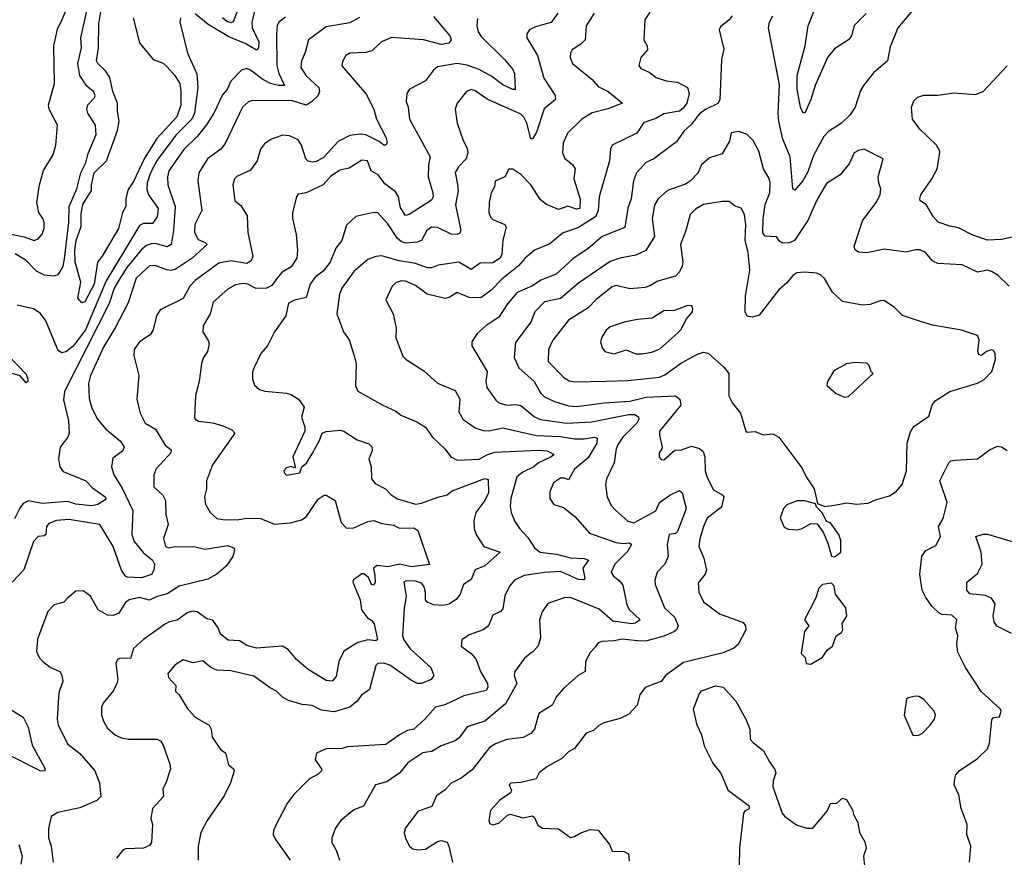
# Model space of a CAD drawing. Extents: x 1954683 to 2060285, y 904798 to 1016299.
# Tile 280 of 472: x 1994782 to 1999740, y 963110 to 967326. Entities that reach past the tile are written whole.
import ezdxf

# ---------------------------------------------------------------- set-up
doc = ezdxf.new("R2010")
doc.units = 0

msp = doc.modelspace()

# ---------------------------------------------------------------- linework, layer by layer
at = {"layer": '0CON10XD'}
for points in [[(1994758.5, 966148.5), (1994809, 966119), (1994865, 966062.5), (1994905, 966041.6), (1994955, 966036.2), (1994975, 966043.5), (1994985, 966054.4), (1995000.8, 966085), (1995008, 966122), (1995029.6, 966305), (1995031.3, 966385), (1995070, 966475), (1995089.2, 966555), (1995115.6, 966605), (1995127.6, 966652.4), (1995167.4, 966747.4), (1995164.6, 966795), (1995125, 966855.8), (1995119.6, 966875), (1995125, 966898), (1995158.2, 966931.8), (1995162.2, 966945), (1995155, 966962.5), (1995120.8, 966990.8), (1995084.7, 967045), (1995074.8, 967104.8), (1995092.9, 967185), (1995090.3, 967235), (1995132.2, 967425)], [(1994736.7, 966246.7), (1994805, 966233.1), (1994855, 966214.4), (1994875, 966222.5), (1994895, 966246.2), (1994904.5, 966275), (1994905.4, 966305.4), (1994899.4, 966325), (1994878.6, 966355), (1994869.2, 966405), (1994881.9, 966495), (1994902.6, 966567.4), (1994951.1, 966645), (1994964.5, 966695), (1994971.8, 966795), (1994930, 966875), (1994927.5, 966895), (1994957.3, 967005), (1994953.9, 967195), (1994973.8, 967285), (1994988.5, 967311.5), (1995015, 967371.2)], [(1995354.2, 967335), (1995385, 967210), (1995454.4, 967125), (1995505, 967106.8), (1995525, 967089.3), (1995563.3, 967045), (1995588, 967005), (1995594.3, 966965), (1995592.7, 966895), (1995572.5, 966837.5), (1995472.9, 966727.1), (1995410.3, 966629.7), (1995355, 966511.2), (1995328.1, 966471.9), (1995316.6, 966426.6), (1995316.5, 966385), (1995300, 966355), (1995279.2, 966275), (1995198, 966135), (1995174.4, 966105.6), (1995157, 965995), (1995110.6, 965905), (1995095, 965900), (1995074.3, 965924.3), (1995089.5, 966005), (1995061.8, 966105), (1995059.7, 966165), (1995066.1, 966215), (1995090.9, 966285), (1995092, 966348), (1995100.1, 966395), (1995123, 966435), (1995143.8, 966465), (1995144.4, 966495), (1995157.7, 966555), (1995219.8, 966615), (1995275, 966768), (1995282.5, 966815), (1995274.3, 966865), (1995275.2, 966905), (1995251.6, 966965), (1995236.3, 967035), (1995215, 967068.4), (1995174.8, 967104.8), (1995169.1, 967119.1), (1995178.4, 967185), (1995181.3, 967305), (1995190.7, 967365)], [(1995966.2, 967373.8), (1995950.5, 967315), (1995952.3, 967285), (1995987, 967215), (1995985.2, 967184.8), (1995975, 967171.8), (1995916.6, 967206.6), (1995835, 967239.8), (1995731.7, 967301.7), (1995665, 967355.7)], [(1995879.3, 967370.7), (1995857.1, 967315), (1995845, 967310.5), (1995825, 967316.2), (1995804.1, 967335)], [(1997491.1, 967358.9), (1997457.4, 967312.6), (1997415, 967299.6), (1997379.4, 967290.6), (1997349.4, 967275), (1997335.5, 967255), (1997335.5, 967235), (1997389.6, 967145), (1997421.9, 967031.9), (1997478.1, 966945), (1997480.8, 966925), (1997422.4, 966877.6), (1997385, 966760), (1997365, 966726.7), (1997355, 966726.7), (1997335.2, 966805.2), (1997321.1, 966835), (1997305, 966850.4), (1997135.3, 966925.3), (1997075, 966967.8), (1997055, 966974.3), (1997032, 966965), (1996984.6, 966905.4), (1996975.6, 966875), (1996985.6, 966805), (1997012.6, 966722.6), (1997035, 966677.5), (1997038.1, 966655), (1997030, 966625), (1996991.1, 966585), (1996975, 966556.2), (1996986.6, 966496.6), (1996990, 966465), (1996976.5, 966393.5), (1997002.5, 966265), (1996998.8, 966251.2), (1996985, 966245.5), (1996955, 966246.8), (1996885, 966280.6), (1996855, 966281.2), (1996832.7, 966265), (1996805, 966213.8), (1996784.2, 966205.8), (1996725, 966200.8), (1996705, 966207.4), (1996685, 966224), (1996635, 966298.9), (1996585, 966354.4), (1996565, 966355.4), (1996475, 966335.6), (1996427.9, 966292.1), (1996404.3, 966215), (1996374.7, 966175.3), (1996345.4, 966105), (1996309.4, 966060.6), (1996270.5, 966029.5), (1996245, 965994.4), (1996225, 965927.1), (1996165, 965914.7), (1996135, 965898.9), (1996122.7, 965835), (1996065.5, 965755), (1996030, 965685), (1995996.9, 965645), (1995962.5, 965575), (1995954, 965554), (1995953.9, 965516.1), (1995965, 965486.7), (1995990, 965465), (1996015.7, 965455.7), (1996125, 965446.5), (1996148.9, 965438.9), (1996186.2, 965416.2), (1996214.4, 965375), (1996200.5, 965325), (1996217.5, 965275), (1996218.5, 965255), (1996157.5, 965125), (1996170, 965075), (1996165, 965070), (1996146.7, 965076.7), (1996125, 965070), (1996112.5, 965055), (1996113.3, 965045), (1996125, 965034), (1996192.5, 965045), (1996202.5, 965075), (1996225.6, 965094.4), (1996255, 965141.2), (1996292.2, 965207.8), (1996305.4, 965244.6), (1996325, 965252.3), (1996395, 965260.4), (1996415, 965254.5), (1996481.2, 965211.2), (1996540.3, 965190.3), (1996555, 965176.2), (1996557.5, 965155), (1996540.6, 965115), (1996551.9, 965075), (1996553.3, 965015), (1996571.8, 964991.8), (1996624.6, 964964.6), (1996653.3, 964935), (1996685, 964913.8), (1996775, 964887.1), (1996805, 964891.5), (1996886.8, 964923.2), (1996935.3, 964934.7), (1996960, 964955), (1997125, 965017.2), (1997141.1, 965011.1), (1997142.1, 964945), (1997124.6, 964905), (1997078.2, 964845), (1997069.1, 964805), (1997071.2, 964765), (1997081.6, 964731.6), (1997119.2, 964675), (1997201.2, 964645), (1997125, 964576.7), (1997075, 964556), (1997055, 964508), (1997016.9, 964483.1), (1997000, 964435), (1996981.1, 964408.9), (1996945, 964383.1), (1996915, 964376.8), (1996865, 964380.4), (1996833.6, 964393.6), (1996825.7, 964405), (1996826.2, 964445), (1996817.1, 964475), (1996805, 964488.9), (1996775, 964499.5), (1996728.6, 964501.4), (1996716.2, 964495), (1996728.8, 964425), (1996718.3, 964361.7), (1996710, 964225), (1996715.5, 964205), (1996749, 964159), (1996852.5, 964065), (1996867.5, 964025), (1996853.3, 964005), (1996805, 963984.4), (1996785, 963984.3), (1996755, 963999.1), (1996645, 964076.8), (1996615, 964087.3), (1996585, 964085.6), (1996575.6, 964074.4), (1996542.9, 963955), (1996503.5, 963926.5), (1996482, 963895), (1996445.2, 963864.8), (1996365, 963842), (1996301, 963851), (1996255, 963874.6), (1996205, 963878.2), (1996135, 963899.4), (1996105.5, 963915.5), (1996075.4, 963945.4), (1996042.7, 963962.7)], [(1997675, 967359.4), (1997634, 967295), (1997629.2, 967225), (1997607.6, 967202.4), (1997564.3, 967175), (1997555, 967157.5), (1997553.3, 967135), (1997565.6, 967105.6), (1997665, 967024.4), (1997695, 966988.9), (1997745, 966964.6), (1997817.5, 966905), (1997742.7, 966877.3), (1997665, 966857.6), (1997611.9, 966825), (1997541.1, 966755), (1997518.9, 966705), (1997515.5, 966655.5), (1997527.2, 966627.2), (1997565, 966596.9), (1997578.5, 966575), (1997571.5, 966525), (1997605, 966422), (1997603.3, 966375), (1997585, 966371.9), (1997542.7, 966387.3), (1997495, 966370.8), (1997435, 966395.4), (1997405, 966419.5), (1997356, 966495), (1997305, 966546.5), (1997265, 966573.3), (1997245, 966573.3), (1997224.6, 966535.4), (1997176.7, 966513.3), (1997172.2, 966485), (1997155.6, 966455), (1997145.5, 966405), (1997144.5, 966355), (1997151.9, 966331.9), (1997165, 966320), (1997224.4, 966294.4), (1997231.7, 966281.7), (1997214.2, 966215.8), (1997209.8, 966145), (1997200.8, 966125), (1997165, 966102.5), (1997099.9, 966100.1), (1997055, 966068.2), (1996993.8, 966106.2), (1996889.1, 966090.9), (1996855, 966077.1), (1996835, 966077.2), (1996775, 966098.1), (1996692.3, 966112.3), (1996605, 966137.3), (1996575.4, 966134.6), (1996535, 966119.6), (1996465, 966057.7), (1996403.6, 965975), (1996392.1, 965945), (1996378.7, 965845), (1996411.8, 965755), (1996441.4, 965715), (1996468.3, 965628.3), (1996475.7, 965594.3), (1996473.1, 965485), (1996485, 965456.7), (1996610, 965385), (1996675.4, 965355.4), (1996701.2, 965335), (1996781.5, 965301.5), (1996825, 965275.5), (1996861.4, 965225), (1996925, 965163.5), (1996952.2, 965125), (1996985, 965108.1), (1997095, 965113.6), (1997135, 965135.9), (1997175, 965149.2), (1997395, 965158.9), (1997438, 965155), (1997469.1, 965139.1), (1997472, 965135), (1997458, 965125), (1997395, 965095.7), (1997371.2, 965075), (1997315, 965048.4), (1997285.5, 965025), (1997254.6, 964915), (1997251.2, 964875), (1997256.2, 964845), (1997275, 964799.2), (1997298.6, 964765), (1997339.9, 964719.9), (1997375, 964667.9), (1997403.3, 964645), (1997485, 964634.8), (1997555, 964617.2), (1997624.5, 964614.5), (1997645.6, 964605), (1997616.9, 964565), (1997626.9, 964515), (1997623.3, 964506.7), (1997595, 964508.9), (1997505, 964548.6), (1997425, 964542.9), (1997322.6, 964527.4), (1997272.9, 964505), (1997247.8, 964475), (1997225, 964426.2), (1997215, 964360), (1997203.7, 964346.3), (1997165, 964328.6), (1997143.3, 964275), (1997116, 964254), (1997045, 964228.8), (1997008, 964205), (1997005, 964173.3), (1997055.8, 964135.8), (1997080.9, 964105), (1997103.1, 964045), (1997137.8, 963985), (1997140, 963965), (1997131.1, 963948.9), (1997018.1, 963921.9), (1996923.4, 963876.6), (1996875, 963865.5), (1996822.5, 963805), (1996766, 963755), (1996735, 963747.5), (1996695, 963726.9), (1996625, 963678.2), (1996431.2, 963665), (1996405, 963657.9), (1996324.8, 963655.2), (1996276.8, 963633.2), (1996269.8, 963599.8), (1996301.2, 963555), (1996301.2, 963545), (1996285, 963528.8), (1996242, 963505), (1996160.8, 963425), (1996128.9, 963381.1), (1996073.1, 963275), (1996060, 963245), (1996059.2, 963225), (1996070, 963200), (1996144.2, 963095)], [(1997955, 967363.1), (1997930.6, 967325), (1997924.3, 967225), (1997940.8, 967195), (1997942.5, 967175), (1997910, 967135), (1997900, 967095), (1997910.2, 967080.2), (1997951.1, 967061.1), (1997987.5, 967035), (1998037.8, 967017.8), (1998095, 967011.9), (1998144.6, 966984.6), (1998153.8, 966953.8), (1998140.6, 966905), (1998125, 966881.6), (1998105, 966865.7), (1998025, 966852.5), (1997985, 966828.4), (1997925, 966807.8), (1997888.9, 966755), (1997766, 966695), (1997757.1, 966675), (1997751.8, 966615), (1997699.3, 966435), (1997695.3, 966365), (1997682.5, 966335), (1997595, 966279.5), (1997515, 966251.1), (1997451.8, 966198.2), (1997374.2, 966165.8), (1997325, 966124.3), (1997293.3, 966086.7), (1997209.8, 966020.2), (1997155, 965962.5), (1997103.4, 965926.6), (1997045, 965928.2), (1996985, 965953.5), (1996945, 965927.3), (1996925, 965922.3), (1996833.8, 965945), (1996775, 965987.3), (1996725, 966009.7), (1996705, 966012.2), (1996677.7, 966002.3), (1996658.1, 965985), (1996626.2, 965915), (1996662.5, 965845), (1996677.8, 965775), (1996675.6, 965725), (1996712, 965632), (1996728.8, 965615), (1996817.8, 965557.8), (1996885, 965495.6), (1996975, 965458.9), (1996997.9, 965415), (1996992.9, 965352.9), (1997015, 965313.1), (1997075, 965271.2), (1997115, 965258.8), (1997145, 965256.2), (1997215, 965271.8), (1997295, 965253.5)], [(1998368.8, 967345), (1998353.8, 967325), (1998310.7, 967289.3), (1998303.3, 967275), (1998327.5, 967177.5), (1998315.6, 967125), (1998307.6, 966922.4), (1998296.6, 966903.4), (1998235, 966874.6), (1998205, 966852.2), (1998165, 966800), (1998125.7, 966765), (1998088.9, 966711.1), (1997975, 966625.7), (1997935, 966606.7), (1997888, 966555), (1997873.3, 966515), (1997861.1, 966425), (1997845, 966376.7), (1997829.3, 966280.7), (1997715, 966234.6), (1997644.4, 966175), (1997567.2, 966122.8), (1997482.9, 966045), (1997406, 966014), (1997365, 965985.9), (1997287.5, 965952.5), (1997238.9, 965895), (1997195, 965827.9), (1997130, 965785), (1997085, 965745.8), (1997058.6, 965705), (1997059.4, 965685), (1997135.3, 965555.3), (1997129.7, 965505), (1997133.8, 965473.8), (1997180, 965410), (1997195, 965397.9), (1997235, 965385.3), (1997278.4, 965388.4), (1997305, 965383.8), (1997375, 965326.9), (1997405, 965313.5), (1997535, 965295.6), (1997662.4, 965302.4), (1997848.1, 965338.1), (1997877.8, 965337.8), (1997897.6, 965327.6), (1997899.2, 965315), (1997888.8, 965295), (1997819.6, 965225), (1997795, 965189.2), (1997785.5, 965165), (1997775.6, 965095), (1997736.1, 965015), (1997732.3, 964985), (1997740.7, 964925), (1997760.8, 964880.8), (1997783.5, 964855), (1997845, 964802.5), (1997875, 964793.8), (1997985, 964853.8), (1998004.1, 964895), (1998055, 964933.3), (1998105, 964956.5), (1998118.1, 964945), (1998137.3, 964867.3), (1998135.3, 964855), (1998095, 964749.4), (1998085, 964739.4), (1998052.9, 964735), (1998042.9, 964685), (1998046.9, 964623.1), (1998031.2, 964585), (1997992.7, 964545), (1997980.8, 964505), (1997982.1, 964482.1), (1998028.8, 964365), (1998078.6, 964318.6), (1998097.7, 964275), (1998089.7, 964255), (1998075, 964244.2), (1998025, 964222.3), (1997940.6, 964199.4), (1997907.4, 964197.4), (1997815, 964207.5), (1997775, 964198.8), (1997713.2, 964196.8), (1997695, 964188.8), (1997681.5, 964168.5), (1997655, 964141.2), (1997630.5, 964095), (1997629.2, 964045), (1997593.8, 964025), (1997520.2, 963959.8), (1997485, 963918.8), (1997463.3, 963875), (1997396.2, 963833.8), (1997374.4, 963755), (1997355, 963732.2), (1997316.9, 963713.1), (1997235, 963702.3), (1997178.3, 963681.7), (1997148.3, 963661.7), (1997059.8, 963550.2), (1997005, 963508.5), (1996955, 963483.5), (1996925, 963448.6), (1996881.4, 963418.6), (1996858, 963365), (1996788.8, 963341.2), (1996725, 963257.5), (1996717.8, 963235), (1996724.5, 963204.5), (1996744.3, 963165), (1996761.8, 963151.8), (1996787, 963147), (1996825, 963150.4), (1996885, 963188.9), (1996905, 963194.3), (1996935, 963186.2), (1996943.1, 963165), (1996961.8, 963085)], [(1999277.4, 967372.6), (1999204.5, 967285), (1999165, 967190), (1999150.9, 967119.1), (1999081.5, 967058.5), (1999030, 966995), (1999015, 966970), (1998988.1, 966885), (1998961.9, 966845), (1998919.4, 966805), (1998855, 966762.9), (1998831.8, 966738.2), (1998778.3, 966641.7), (1998750.3, 966559.7), (1998724.7, 966515), (1998685, 966467.5), (1998674.6, 966474.6), (1998661.3, 966635), (1998624.2, 966725), (1998605.3, 966815), (1998600.3, 966855), (1998608, 966998), (1998552.9, 967285), (1998556.8, 967313.2), (1998574.3, 967345)], [(1999043.5, 967356.5), (1998983.9, 967296.1), (1998970, 967245), (1998955.8, 967225), (1998885, 967180), (1998849.3, 967135), (1998786.7, 966995), (1998766.4, 966925), (1998735, 966856.2), (1998725, 966858.8), (1998714, 966885), (1998696.6, 966976.6), (1998696.2, 967045), (1998737.7, 967195), (1998751.8, 967295), (1998783.9, 967375)], [(1996492.6, 967337.4), (1996445, 967310.9), (1996325, 967289.7), (1996236.4, 967225), (1996219.8, 967160.2), (1996200.6, 967119.4), (1996198.4, 967085), (1996225, 967043.1), (1996288.7, 966985), (1996291.9, 966965), (1996284.3, 966945), (1996250, 966910), (1996225, 966895.3), (1996155, 966917.7), (1995955, 966919.5), (1995935, 966911.9), (1995904.8, 966885.2), (1995817.3, 966702.7), (1995795.2, 966674.8), (1995728.5, 966625), (1995683.8, 966555), (1995678.8, 966515), (1995700, 966365), (1995664, 966295), (1995662.4, 966255), (1995680.3, 966220.3), (1995716.7, 966205), (1995726, 966195), (1995650, 966125), (1995565, 966068.2), (1995545, 966062.9), (1995523.5, 966066.5), (1995465, 966087.9), (1995435, 966086.2), (1995368, 966025), (1995328.9, 965901.1), (1995263.2, 965775), (1995205, 965681.1), (1995138.8, 965535), (1995129.4, 965495), (1995131.5, 965421.5), (1995145, 965370), (1995173.1, 965315), (1995215, 965265.7), (1995290, 965205), (1995308.6, 965175), (1995300.8, 965155), (1995250.5, 965119.5), (1995244.6, 965075), (1995255.4, 965035.4), (1995298, 964968), (1995351, 964855), (1995346.2, 964735), (1995358.9, 964698.9), (1995404.4, 964644.4), (1995450.4, 964605), (1995461.1, 964585), (1995457.8, 964555), (1995445, 964532.9), (1995395, 964516.9), (1995325, 964520.4), (1995314.4, 964525), (1995295, 964555.6), (1995252.9, 964675), (1995185, 964784.7), (1995029.3, 964810.7), (1994966.7, 964805), (1994929.2, 964790.8), (1994916.8, 964775), (1994913.1, 964735), (1994905, 964728.4), (1994875, 964724.7), (1994851.2, 964698.8), (1994802.6, 964557.4), (1994744.6, 964495.4)], [(1996120.5, 967339.5), (1996086.2, 967313.8), (1996078.2, 967295), (1996074.7, 967255.3), (1996077.3, 967095), (1996087.4, 967055), (1996116, 966995), (1996085, 966994.8), (1996045.8, 967004.2), (1996005.6, 967025.6), (1995945, 967072.3), (1995925, 967080), (1995898.3, 967071.7), (1995845, 967015.7), (1995826.9, 966975), (1995803.1, 966946.9), (1995760.3, 966855), (1995723, 966797), (1995675, 966737.2), (1995607.9, 966672.1), (1995532.7, 966565), (1995526.2, 966535), (1995527.6, 966495), (1995565.2, 966385), (1995556.8, 966265), (1995544.2, 966195), (1995525, 966183), (1995465, 966198.8), (1995445, 966198.1), (1995421.1, 966188.9), (1995395, 966168.6), (1995320.8, 966079.2), (1995281.3, 966015), (1995258.6, 965975), (1995233.2, 965896.8), (1995007.8, 965455), (1995002.7, 965412.7), (1995027.4, 965307.4), (1995031.6, 965245), (1995025.2, 965224.8), (1994985.4, 965175), (1994977.9, 965115), (1994983.6, 965075), (1995001.2, 965051.2), (1995115, 965004.3), (1995149.5, 964969.5), (1995212.5, 964925), (1995216.9, 964913.1), (1995175, 964885.7), (1995145, 964879.5), (1995065, 964886.7), (1995025, 964900.5), (1994895, 964890.3), (1994826.1, 964903.9), (1994799.8, 964890.2), (1994782.4, 964867.6), (1994756.5, 964813.5)], [(1995591.2, 967335), (1995588, 967315), (1995627.6, 967157.6), (1995674.1, 967054.1), (1995679.5, 966985), (1995663, 966855), (1995649.3, 966825), (1995568.4, 966745), (1995475, 966619.2), (1995441.1, 966555), (1995424.4, 966505), (1995421.5, 966471.5), (1995431.2, 966445), (1995478.9, 966375), (1995475, 966334.2), (1995450.3, 966299.7), (1995405, 966300.2), (1995385, 966290.4), (1995315, 966172), (1995217.9, 966012.1), (1995114.1, 965765), (1995049.6, 965680.4), (1995015, 965653.5), (1994995, 965649.2), (1994975, 965660), (1994912.7, 965812.7), (1994885, 965849.3), (1994850.8, 965870.8), (1994769.2, 965889.2)], [(1996865, 967342.5), (1996947.9, 967245), (1996955.4, 967224.6), (1996942.9, 967207.1), (1996905, 967201.2), (1996815, 967224.7), (1996655, 967235.5), (1996604.7, 967215.3), (1996555, 967169.4), (1996525, 967160.6), (1996445, 967158), (1996423.8, 967145), (1996406.7, 967115), (1996404.3, 967094.3), (1996528.8, 966948.8), (1996540.4, 966925), (1996565.2, 966875.2), (1996578.1, 966825), (1996626.5, 966735), (1996632.1, 966707.9), (1996625, 966693.8), (1996615, 966694.4), (1996592.4, 966712.4), (1996525, 966746.3), (1996495, 966749.3), (1996445, 966742.5), (1996385, 966713.3), (1996310.1, 966629.9), (1996275, 966612), (1996255, 966609.4), (1996235, 966614.2), (1996222.9, 966625), (1996200.3, 966695), (1996185, 966720.6), (1996140.8, 966740.8), (1996105.6, 966744.4), (1996046.4, 966723.6), (1996015, 966701.4), (1995993.8, 966675), (1995978.5, 966615), (1995945, 966569.2), (1995875, 966536.7), (1995863.8, 966525), (1995855.8, 966495), (1995866, 966415), (1995895, 966390), (1995928.3, 966338.3), (1995930, 966255), (1995955.6, 966135), (1995947.8, 966112.2), (1995925, 966099.3), (1995845, 966112.5), (1995785, 966100.7), (1995665, 966013.3), (1995639.4, 965985), (1995605, 965922.3), (1995489.2, 965865), (1995470.8, 965835), (1995454, 965765), (1995439.7, 965740.3), (1995385, 965704.2), (1995358.6, 965665), (1995357.1, 965635), (1995381.4, 965535), (1995372.2, 965415), (1995388.2, 965345), (1995414.6, 965295), (1995465.3, 965265.3), (1995515, 965184), (1995545, 965160), (1995543.3, 965145), (1995470, 965065), (1995457.1, 965035), (1995457.5, 964975), (1995502.9, 964932.9), (1995516.2, 964905), (1995517.8, 964835), (1995530.5, 964785), (1995506.7, 964715), (1995516.5, 964675), (1995535, 964668.2), (1995565, 964673.5), (1995665, 964671.8), (1995715, 964660.8), (1995829.5, 964679.5), (1995861.9, 964665), (1995863.2, 964655), (1995855.6, 964624.4), (1995821.4, 964575), (1995775, 964534.2), (1995729.8, 964510.2), (1995585, 964473.8), (1995525, 964435.3), (1995475, 964422.1), (1995436.5, 964403.5), (1995385, 964417.1), (1995333.8, 964406.2), (1995315, 964393.1), (1995280.6, 964339.4), (1995253.6, 964326.4), (1995225, 964327.9), (1995177.1, 964355), (1995138.8, 964425), (1995101.7, 964451.7), (1995065, 964450), (1995024, 964415), (1995005, 964394), (1994955, 964381.2), (1994923.4, 964346.6), (1994871.7, 964208.3), (1994866, 964145), (1994880, 964115), (1994898.8, 964095), (1994935, 964067.5), (1994984.3, 964044.3), (1994995, 964026.7), (1995000, 963995), (1994981.5, 963945), (1994977.3, 963915), (1994971.2, 963805), (1994975.4, 963775.4), (1995025, 963678.5), (1995085, 963631.4), (1995160.6, 963545), (1995183.5, 963485), (1995190, 963415), (1995171.2, 963395), (1995085, 963359.2), (1994974, 963335), (1994940, 963315), (1994927.1, 963255), (1994927.3, 963207.3), (1994940, 963165), (1994950.5, 963085)], [(1997087.4, 967332.6), (1997083.3, 967295), (1997090.6, 967265), (1997105, 967240.8), (1997223.6, 967125), (1997265.3, 967075.3), (1997272.7, 967055), (1997276.7, 966975), (1997265, 966974.3), (1997215, 966998.2), (1997159.7, 967039.7), (1997095.8, 967075.8), (1997035, 967096.6), (1996984.2, 967105.8), (1996885, 967088.7), (1996865, 967072.7), (1996825, 967018.2), (1996745, 966976.7), (1996731.1, 966955), (1996728.1, 966915), (1996737.8, 966885), (1996744.6, 966824.6), (1996799.5, 966725), (1996848.2, 966635), (1996840, 966595), (1996838.5, 966535), (1996862.3, 966455), (1996863.9, 966435), (1996855, 966417.5), (1996744, 966345), (1996725, 966341.1), (1996699.6, 966379.6), (1996689.2, 966435), (1996675, 966459.5), (1996620.5, 966500.5), (1996586.8, 966545), (1996552.2, 966565), (1996534.2, 966615), (1996505, 966619.1), (1996441.1, 966578.9), (1996395, 966567.9), (1996349.7, 966540.3), (1996310.8, 966495), (1996225, 966454.5), (1996185, 966446.9), (1996175.6, 966435), (1996155.7, 966355.7), (1996155.5, 966325.5), (1996173.5, 966245), (1996180.4, 966165), (1996177.7, 966125), (1996148.5, 966081.5), (1996104.2, 966055.8), (1996076.5, 966023.5)], [(1999841.2, 966245), (1999725, 966219.1), (1999655, 966216.2), (1999581.7, 966241.7), (1999509, 966279), (1999466, 966286), (1999406.9, 966306.9), (1999380.8, 966335), (1999346.7, 966395), (1999316.7, 966415), (1999313.8, 966425), (1999320, 966445), (1999375, 966524.2), (1999401.5, 966575), (1999413.8, 966646.2), (1999414.4, 966665), (1999397.8, 966695), (1999315, 966775.6), (1999278.2, 966825), (1999273.3, 966885), (1999285, 966917.5), (1999305, 966935.6), (1999335, 966946.5), (1999405, 966945.6), (1999485, 966958.6), (1999595, 966950), (1999633.8, 966965), (1999755, 967093.3)], [(1999765, 965984.2), (1999708.7, 966038.7), (1999675, 966058.8), (1999655, 966064.5), (1999605, 966054.4), (1999527.7, 966092.3), (1999405, 966098.1), (1999380.7, 966110.7), (1999341.2, 966155), (1999315, 966166.7), (1999295, 966167.8), (1999245, 966155.6), (1999135, 966171.2), (1999048.1, 966151.9), (1999006.4, 966156.4), (1998988.1, 966168.1), (1998983.2, 966185), (1999026.2, 966313.8), (1999093.9, 966405), (1999114.6, 966445), (1999118.8, 966475), (1999107.5, 966505), (1999104.5, 966535.5), (1999130, 966625), (1999033.6, 966673.6), (1999005, 966667.5), (1998983.3, 966655), (1998958.8, 966601.2), (1998912.5, 966545), (1998845, 966501.9), (1998795, 966418), (1998750, 966315), (1998683.8, 966215), (1998657.9, 966202.1), (1998625, 966201), (1998608.9, 966208.9), (1998592.3, 966232.3), (1998535, 966236.4), (1998523.3, 966253.3), (1998524.8, 966325), (1998535.2, 966395), (1998559.2, 966455), (1998560.8, 966505), (1998556.4, 966526.4), (1998527.8, 966575), (1998503.1, 966665), (1998475, 966718), (1998445, 966748.1), (1998405, 966762.9), (1998365, 966755.8), (1998356, 966715), (1998319.5, 966650.5), (1998255, 966630), (1998215.6, 966595), (1998195.9, 966554.1), (1998159.2, 966515), (1998135, 966498.5), (1998044.2, 966465.8), (1997996.8, 966425), (1997978, 966392), (1997967.5, 966325), (1997978.8, 966235), (1997935.4, 966164.6), (1997885, 966140), (1997804.2, 966125.8), (1997755, 966108.5), (1997595, 966000), (1997505, 965923.1), (1997425, 965906.4), (1997375.5, 965855), (1997355, 965803.8), (1997278.3, 965701.7), (1997272.5, 965625), (1997295, 965574.2), (1997372.7, 965505), (1997405, 965448.1), (1997425, 965428.2), (1997474.2, 965404.2), (1997545, 965382.6), (1997585, 965378.1), (1997725, 965397.7), (1997855, 965406.3), (1997935.8, 965425.8), (1998085, 965431.8), (1998105.6, 965415), (1998110.5, 965385), (1998004.4, 965255), (1998002.9, 965235), (1998016.7, 965175), (1998016.2, 965165), (1998002, 965145), (1998002, 965125), (1998012.2, 965112.2), (1998025, 965110.8), (1998080.5, 965159.5), (1998115, 965160), (1998165, 965178.6), (1998205, 965167.1), (1998222.8, 965152.8), (1998232.7, 965125), (1998233.5, 965055), (1998241.5, 965025), (1998275, 964959.1), (1998320, 964935), (1998327.5, 964925), (1998315, 964872.9), (1998243.9, 964816.1), (1998224.6, 964775.4), (1998206.4, 964713.6), (1998202.2, 964675), (1998226.4, 964615), (1998240, 964555), (1998234.4, 964535.6), (1998198.3, 964491.7), (1998201.4, 964445), (1998226, 964395), (1998305, 964335.6), (1998425, 964291.2), (1998436.2, 964275), (1998438, 964255), (1998398.9, 964181.1), (1998377.9, 964162.1), (1998325, 964138.2), (1998125, 964090.8), (1998033.3, 964025), (1998012.5, 963995), (1997983.9, 963983.9), (1997932, 963965), (1997905, 963926.7), (1997892, 963875), (1997850, 963830), (1997805, 963807.8), (1997722.8, 963787.2), (1997697.4, 963772.6), (1997672.1, 963747.9), (1997634.7, 963735.3), (1997575, 963657.5), (1997545, 963640.8), (1997512.5, 963607.5), (1997436.7, 963565), (1997397.5, 963535), (1997382.5, 963505), (1997305, 963485.5), (1997255, 963482.5), (1997246, 963475), (1997257.8, 963447.8), (1997252.9, 963435), (1997198.1, 963395), (1997152.5, 963345), (1997143.5, 963295), (1997150, 963280), (1997162.7, 963272.7), (1997195, 963282.2), (1997238.9, 963321.1), (1997253.3, 963326.7), (1997315, 963309.2), (1997365, 963318.8), (1997375, 963310), (1997391.2, 963271.2), (1997415, 963255.7), (1997495, 963252.9), (1997555, 963210), (1997575, 963214), (1997607.1, 963232.9), (1997655, 963250), (1997695, 963246.2), (1997751.2, 963175), (1997765, 963140), (1997825, 963138.6), (1997848, 963128), (1997850.3, 963090.3)], [(1998836.1, 964876.1), (1998895, 964884.2), (1998945, 964894.2), (1998995, 964888.1), (1999055, 964892.9), (1999090.4, 964909.6), (1999160.9, 964929.1), (1999195, 964951.2), (1999225, 964986.7), (1999246.9, 965055), (1999250.9, 965195), (1999268.1, 965251.9), (1999285, 965277.5), (1999360.5, 965329.5), (1999375.8, 965385), (1999392.4, 965407.6), (1999465, 965454), (1999605, 965495.7), (1999638, 965515), (1999677.5, 965555), (1999696.2, 965615), (1999693.8, 965645), (1999685, 965660), (1999675, 965663.8), (1999650, 965655), (1999625, 965636.2), (1999610.8, 965640.8), (1999606.2, 965656.2), (1999612.5, 965715), (1999605, 965736.2), (1999523.6, 965763.6), (1999378.3, 965788.3), (1999322.9, 965805), (1999227.7, 965837.7), (1999187.1, 965877.1), (1999135, 965912.5), (1999115, 965910.8), (1999065, 965891.9), (1999025, 965889.2), (1998925, 965906.7), (1998874.4, 965955), (1998835, 966023.8), (1998815, 966041.2), (1998795, 966050), (1998734.3, 966054.3), (1998695, 966051.1), (1998675, 966038.9), (1998645, 966001.2), (1998603.3, 965965), (1998505, 965839.4), (1998471.4, 965828.6), (1998445, 965834.4), (1998434.6, 965855), (1998436.7, 965935), (1998459.3, 966065), (1998449.6, 966155), (1998434.3, 966215), (1998438.1, 966295), (1998432.3, 966345), (1998415, 966377.5), (1998385, 966388), (1998355, 966410.6), (1998319.7, 966410.3), (1998225.5, 966395.5), (1998185, 966372.9), (1998157.5, 966345), (1998136.5, 966265), (1998109.8, 966195), (1998120.5, 966105), (1998117.7, 966085), (1998105, 966056.9), (1998085, 966035.6), (1997995, 966009.5), (1997955, 965985.5), (1997931.5, 965978.5), (1997855, 965971.8), (1997785, 965987.3), (1997765, 965981.5), (1997685, 965916.9), (1997645, 965876.4), (1997545, 965813.5), (1997466.9, 965713.1), (1997445.3, 965665), (1997443.6, 965605), (1997521.9, 965525), (1997548.7, 965508.7), (1997575, 965502.5), (1997735, 965505.7), (1997845, 965509.6), (1998003.6, 965526.4), (1998031, 965539), (1998115, 965598.9), (1998195, 965641.5), (1998225, 965651.9), (1998247.9, 965647.9), (1998327.6, 965577.6), (1998352, 965545), (1998353.2, 965433.2), (1998372, 965395), (1998410.8, 965345), (1998437.5, 965255), (1998445, 965250), (1998485, 965253.3), (1998525, 965235.8), (1998575, 965241.4), (1998605, 965224.3), (1998720.9, 965070.9), (1998742.5, 965025), (1998782, 964965), (1998800, 964890), (1998836.1, 964876.1)], [(1996076.5, 966023.5), (1996051.6, 965988.4), (1996025, 965974.5), (1995972.6, 965972.6), (1995930, 965995), (1995907.9, 965997.9), (1995869.4, 965990.6), (1995830.8, 965969.2), (1995755.5, 965904.5), (1995741.4, 965845), (1995705.5, 965785), (1995704.5, 965755), (1995731.9, 965711.9), (1995735.7, 965695), (1995728.1, 965655), (1995707.8, 965625), (1995697.3, 965595), (1995686.5, 965505), (1995668.1, 965435), (1995662, 965325), (1995666.2, 965315), (1995682.5, 965305), (1995755, 965296.5), (1995805, 965281.5), (1995851.1, 965261.1), (1995866, 965245), (1995752.7, 965085), (1995722.9, 965005), (1995722, 964965), (1995712.5, 964925), (1995717.5, 964887.5), (1995742, 964845), (1995774.6, 964814.6), (1995815, 964808.2), (1995885, 964809.7), (1995925, 964817.5), (1995995, 964814.6), (1996065, 964787.1), (1996145, 964792.8), (1996200.8, 964809.2), (1996225, 964823.5), (1996285, 964912.9), (1996315, 964932.5), (1996325, 964932.5), (1996370, 964905), (1996400, 964795), (1996426.9, 964766.9), (1996465, 964768.4), (1996535, 964800), (1996565, 964805.2), (1996605, 964789.3), (1996665, 964780.9), (1996695, 964765.8), (1996767.5, 964767.5), (1996786.2, 964755), (1996846.2, 964583.8), (1996755, 964572.1), (1996695, 964584.7), (1996635, 964571.6), (1996581.8, 964578.2), (1996563.7, 964565), (1996571.1, 964528.9), (1996572.1, 964495), (1996565, 964479.6), (1996553, 964483), (1996537.6, 964517.6), (1996515, 964537.3), (1996505, 964536.8), (1996462.8, 964507.2), (1996459.6, 964495), (1996496.2, 964405), (1996503.8, 964355), (1996533.1, 964315), (1996555, 964301.7), (1996566.9, 964285), (1996583.8, 964206.2), (1996575, 964199.2), (1996535, 964204), (1996485, 964191.8), (1996413.5, 964146.5), (1996388.4, 964095), (1996375, 964020), (1996355, 963997.1), (1996325, 963998.9), (1996235.3, 964055.3), (1996175.7, 964105.7), (1996133.3, 964155), (1996105, 964173.3), (1995975, 964162), (1995925.3, 964175.3), (1995889.5, 964199.5), (1995832.1, 964202.1), (1995793.1, 964233.1), (1995780.8, 964265), (1995755, 964303.3), (1995725, 964310), (1995710.2, 964320.2), (1995675, 964346), (1995652.1, 964347.9), (1995625, 964340.4), (1995575, 964303.1), (1995535, 964295.4), (1995515.7, 964285), (1995405, 964206.7), (1995355, 964160.8), (1995339.4, 964110.6), (1995287.3, 964112.7), (1995274.4, 964105.6), (1995266, 964085), (1995275.6, 964005), (1995271.1, 963985), (1995255, 963950), (1995202.9, 963885), (1995194.3, 963865), (1995194.4, 963825), (1995204.4, 963795), (1995225, 963760), (1995263.8, 963725), (1995295, 963710.6), (1995330, 963705), (1995475, 963704.6), (1995493.6, 963693.6), (1995504.6, 963675), (1995538.9, 963578.9), (1995540.8, 963555), (1995517.8, 963482.2), (1995503.3, 963455), (1995505.8, 963415), (1995451.5, 963355), (1995443.1, 963305), (1995451.4, 963275), (1995445.7, 963185), (1995435, 963168.8), (1995405, 963156), (1995315, 963152), (1995301.2, 963145), (1995268.8, 963105)], [(1997885, 965643.8), (1997915, 965644.5), (1997965, 965651.8), (1998005, 965668.8), (1998095, 965747.8), (1998110.5, 965765), (1998139.4, 965820.6), (1998169.2, 965855), (1998172.3, 965872.3), (1998166.7, 965885), (1998145, 965888), (1998078.6, 965861.4), (1998025, 965860), (1997966.4, 965823.6), (1997892.4, 965817.6), (1997825, 965803.8), (1997755, 965780), (1997735, 965763.8), (1997712.8, 965727.2), (1997706.9, 965705), (1997714.5, 965674.5), (1997728.8, 965655), (1997775, 965643.8), (1997835, 965663.6), (1997885, 965643.8)], [(1994724.7, 965635), (1994815, 965541.4), (1994822.7, 965517.3), (1994823.3, 965505), (1994815, 965498.8), (1994784, 965534), (1994744.6, 965545.4)], [(1998935, 965426), (1998955, 965429.2), (1999080, 965545), (1999070, 965555), (1999060, 965585), (1999047, 965597), (1998985, 965600), (1998945, 965593.3), (1998881.7, 965558.3), (1998848.8, 965505), (1998846.7, 965485), (1998893.3, 965445), (1998935, 965426)], [(1997295, 965253.5), (1997385, 965233.4), (1997505, 965227.9), (1997575, 965216.4), (1997625, 965216.5), (1997675.3, 965225.3), (1997689.8, 965219.8), (1997687.3, 965195), (1997645, 965120), (1997576.3, 965063.7), (1997545, 965010), (1997525, 965018.6), (1997505, 965018.9), (1997469.2, 964995), (1997450.9, 964949.1), (1997451.4, 964915), (1997470.8, 964885), (1997520, 964870), (1997577.5, 964825), (1997650.9, 964740.9), (1997784.3, 964695), (1997821.5, 964688.5), (1997853.4, 964693.4), (1997863.1, 964685), (1997845, 964650.6), (1997778, 964585), (1997760.9, 964545), (1997771.4, 964525), (1997799.2, 964505), (1997819.6, 964479.6), (1997839.7, 964380.3), (1997852.2, 964355), (1997906.2, 964305), (1997881.9, 964288.1), (1997865, 964284.2), (1997768, 964298), (1997699.4, 964359.4), (1997555, 964417.1), (1997524.2, 964415.8), (1997442.1, 964387.9), (1997413.6, 964345), (1997399.5, 964305), (1997404.3, 964215.7), (1997392, 964175), (1997368, 964145), (1997325, 964114), (1997275.5, 964045), (1997271.2, 964025), (1997284.6, 963985), (1997227.9, 963882.1), (1997125, 963794.6), (1997035, 963766.2), (1996995, 963710.6), (1996975, 963695.5), (1996905, 963670.4), (1996857.8, 963642.2), (1996831.8, 963638.2), (1996812.5, 963635), (1996735.7, 963585), (1996696, 963535), (1996631.1, 963488.9), (1996573.3, 963475), (1996512.9, 963367.1), (1996465, 963349.1), (1996398.8, 963295), (1996371.4, 963255), (1996354.6, 963205.4), (1996353.8, 963183.8), (1996375.3, 963145.3), (1996392.5, 963095)], [(1999564.1, 963085.9), (1999570.6, 963165), (1999551.9, 963225), (1999552.9, 963275), (1999521.9, 963355), (1999511.1, 963425), (1999488.1, 963475), (1999490, 963505), (1999496, 963525), (1999512, 963545), (1999605, 963607.1), (1999654.4, 963655), (1999664.4, 963685), (1999677.7, 963802.3), (1999685, 963813.3), (1999715, 963816.7), (1999723.8, 963845), (1999720, 963855), (1999623.8, 963945), (1999544, 964065), (1999505, 964142.5), (1999500, 964185), (1999505.6, 964225), (1999494.2, 964264.2), (1999501.2, 964305), (1999475, 964328), (1999425, 964332), (1999410.9, 964340.9), (1999374.6, 964374.6), (1999345, 964418), (1999326.7, 964455), (1999313.8, 964535), (1999324.2, 964625), (1999345, 964654.2), (1999395, 964680), (1999418.5, 964725), (1999408.2, 964775), (1999432.5, 964815), (1999451.3, 964895), (1999414.5, 965005), (1999460, 965095), (1999471.2, 965105), (1999490.6, 965109.4), (1999605, 965115.7), (1999665, 965160), (1999705, 965180), (1999725, 965176.7), (1999755, 965156.7)], [(1998885, 964622.5), (1998917.5, 964645), (1998916.7, 964705), (1998906.7, 964735), (1998865, 964792.5), (1998845, 964800), (1998825, 964842.5), (1998793.6, 964873.6), (1998788.3, 964888.3), (1998735, 964903.3), (1998696.4, 964903.6), (1998645, 964883.3), (1998628.8, 964865), (1998611.7, 964818.3), (1998630.7, 964770.7), (1998650.7, 964760.7), (1998695, 964758), (1998722.5, 964765), (1998765, 964790), (1998798.3, 964788.3), (1998827, 964747), (1998851.7, 964691.7), (1998870, 964625), (1998885, 964622.5)], [(1999776.4, 964236.4), (1999702.7, 964272.7), (1999688.8, 964295), (1999683.8, 964325), (1999694.2, 964385), (1999675, 964413.8), (1999645, 964427.8), (1999565.6, 964435.6), (1999551.9, 964455), (1999551.4, 964495), (1999605, 964537.5), (1999629.1, 964585), (1999624.1, 964645), (1999596.2, 964725), (1999633.9, 964736.1), (1999655, 964735.7), (1999785, 964697.6)], [(1998765, 964081.2), (1998825, 964116.7), (1998848.3, 964151.7), (1998875, 964172.5), (1998893.8, 964225), (1998919.3, 964240.7), (1998927.5, 964255), (1998923, 964287), (1998947, 964323), (1998942.5, 964365), (1998890, 964435), (1998883.3, 964475), (1998869.3, 964489.3), (1998825, 964482.5), (1998806.7, 964465), (1998790.8, 964415), (1998733.3, 964305), (1998756.2, 964275), (1998734.3, 964245.7), (1998716.7, 964135), (1998736.7, 964115), (1998742.5, 964085), (1998765, 964081.2)], [(1996042.7, 963962.7), (1995961.1, 964021.1), (1995845, 964048.5), (1995775, 964051.2), (1995745, 964065.8), (1995705, 964099.2), (1995655, 964089.2), (1995605, 964104.3), (1995563.6, 964076.4), (1995528.8, 964035), (1995531.2, 964015), (1995568.8, 963975), (1995566.7, 963945), (1995585, 963926.7), (1995625, 963860), (1995665.9, 963815.9), (1995735.8, 963775), (1995745.8, 963755), (1995750.6, 963715), (1995795, 963650), (1995818, 963635), (1995834.2, 963575), (1995856.7, 963556.7), (1995862, 963545), (1995844.2, 963485), (1995811.5, 963418.5), (1995725.4, 963294.6), (1995694.4, 963235), (1995680.6, 963165), (1995680, 963095)], [(1998405.6, 962975), (1998407.8, 963155), (1998427.5, 963332.5), (1998436.7, 963345), (1998457.5, 963355), (1998456.7, 963365), (1998351.1, 963445), (1998312.9, 963535), (1998272.9, 963585), (1998232.7, 963665), (1998217.3, 963725), (1998193.8, 963775), (1998175.5, 963855), (1998201.7, 963928.3), (1998215, 963947.5), (1998285, 963973.5), (1998325, 963965.8), (1998388.1, 963895), (1998437.5, 963805), (1998459.2, 963755), (1998460, 963705), (1998475, 963687.5), (1998528, 963645), (1998555, 963593.3), (1998585, 963552.5), (1998588.6, 963535), (1998575.8, 963494.2), (1998574.3, 963465), (1998622.1, 963332.1), (1998635.5, 963315.5), (1998693.8, 963273.8), (1998745, 963255.7), (1998775, 963256.7), (1998848.6, 963341.4), (1998865, 963380), (1998897, 963383), (1998925, 963407.5), (1998945, 963400), (1998977.5, 963345), (1998980, 963325), (1999002, 963285), (1999010, 963235), (1999038.3, 963188.3), (1999044, 963155), (1999031.2, 963115), (1999036.2, 963065)], [(1999305, 963723.3), (1999327.5, 963735), (1999366.7, 963775), (1999388.8, 963805), (1999393.8, 963825), (1999386, 963845), (1999335, 963903.8), (1999308.8, 963918.8), (1999295, 963920), (1999255, 963912.5), (1999247.5, 963905), (1999235.8, 963825.8), (1999280, 963725), (1999305, 963723.3)], [(1994725, 963860), (1994799.2, 963815), (1994825.4, 963765.4), (1994844.2, 963674.2), (1994910.6, 963555), (1994906.5, 963543.5), (1994885, 963545.5), (1994725, 963625.3)], [(1994777.8, 963175), (1994794.5, 963115), (1994787.3, 963075)]]:
    msp.add_lwpolyline(points, dxfattribs=at)

doc.saveas('drawing.dxf')
